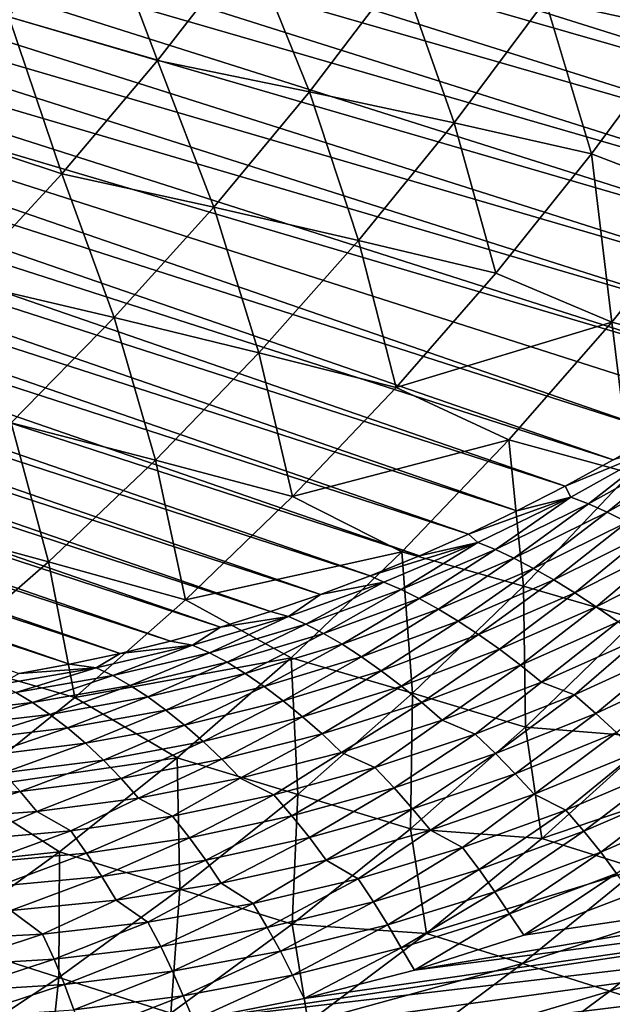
# Model space of a CAD drawing. Header units: metres. Extents: x -46 to 104, y -30 to 30.
# Tile 623 of 656: x 93.65 to 96.55, y -12.07 to -7.25. Entities that reach past the tile are written whole.
import ezdxf

# ---------------------------------------------------------------- set-up
doc = ezdxf.new("R2010")
doc.units = ezdxf.units.M
doc.layers.add('solid_26_000_502_XXX', color=7, linetype='CONTINUOUS')

msp = doc.modelspace()

# ---------------------------------------------------------------- linework, layer by layer
at = {"layer": 'solid_26_000_502_XXX'}
for points in [[(90.301178, -4.594897, 277.179657), (90.11142, -4.794817, 277.276001), (99.144142, -7.345524, 288.99115)], [(90.301178, -4.594897, 277.179657), (99.144142, -7.345524, 288.99115), (99.336861, -7.133836, 288.894989)], [(90.11142, -4.794817, 277.276001), (89.917801, -4.989059, 277.376221), (98.947372, -7.551547, 289.091339)], [(90.11142, -4.794817, 277.276001), (98.947372, -7.551547, 289.091339), (99.144142, -7.345524, 288.99115)], [(89.917801, -4.989059, 277.376221), (89.720467, -5.177482, 277.480225), (98.746681, -7.75176, 289.195435)], [(89.917801, -4.989059, 277.376221), (98.746681, -7.75176, 289.195435), (98.947372, -7.551547, 289.091339)], [(89.720467, -5.177482, 277.480225), (89.519554, -5.359948, 277.587921), (98.542213, -7.94602, 289.303375)], [(89.720467, -5.177482, 277.480225), (98.542213, -7.94602, 289.303375), (98.746681, -7.75176, 289.195435)], [(89.519554, -5.359948, 277.587921), (89.315216, -5.536325, 277.69928), (98.334114, -8.134191, 289.4151)], [(89.519554, -5.359948, 277.587921), (98.334114, -8.134191, 289.4151), (98.542213, -7.94602, 289.303375)], [(89.315216, -5.536325, 277.69928), (89.107605, -5.706485, 277.814178), (98.122528, -8.316137, 289.530548)], [(89.315216, -5.536325, 277.69928), (98.122528, -8.316137, 289.530548), (98.334114, -8.134191, 289.4151)], [(89.107605, -5.706485, 277.814178), (88.896858, -5.870304, 277.932556), (97.907608, -8.491733, 289.649597)], [(89.107605, -5.706485, 277.814178), (97.907608, -8.491733, 289.649597), (98.122528, -8.316137, 289.530548)], [(88.896858, -5.870304, 277.932556), (88.683144, -6.027663, 278.054291), (97.689507, -8.660852, 289.772186)], [(88.896858, -5.870304, 277.932556), (97.689507, -8.660852, 289.772186), (97.907608, -8.491733, 289.649597)], [(88.683144, -6.027663, 278.054291), (88.466606, -6.178447, 278.179352), (97.468369, -8.823376, 289.898193)], [(88.683144, -6.027663, 278.054291), (97.468369, -8.823376, 289.898193), (97.689507, -8.660852, 289.772186)], [(88.466606, -6.178447, 278.179352), (88.247414, -6.322546, 278.307587), (97.24437, -8.979188, 290.027588)], [(88.466606, -6.178447, 278.179352), (97.24437, -8.979188, 290.027588), (97.468369, -8.823376, 289.898193)], [(88.247414, -6.322546, 278.307587), (88.025711, -6.459857, 278.438965), (96.788383, -9.270243, 290.296082)], [(88.247414, -6.322546, 278.307587), (97.017654, -9.128179, 290.160248), (97.24437, -8.979188, 290.027588)], [(88.247414, -6.322546, 278.307587), (96.788383, -9.270243, 290.296082), (97.017654, -9.128179, 290.160248)], [(88.025711, -6.459857, 278.438965), (87.801666, -6.590278, 278.573334), (96.556725, -9.405279, 290.434998)], [(88.025711, -6.459857, 278.438965), (96.556725, -9.405279, 290.434998), (96.788383, -9.270243, 290.296082)], [(96.897385, -7.30433, 276.82959), (96.225517, -7.160763, 276.256012), (96.650139, -6.541474, 276.073944)], [(87.801666, -6.590278, 278.573334), (87.575455, -6.713715, 278.710632), (96.322838, -9.533194, 290.576904)], [(87.801666, -6.590278, 278.573334), (96.322838, -9.533194, 290.576904), (96.556725, -9.405279, 290.434998)], [(94.328766, -7.453465, 275.424225), (93.601601, -7.239902, 274.942139), (94.038933, -6.686362, 274.73819)], [(94.776512, -6.876992, 275.217316), (94.328766, -7.453465, 275.424225), (94.038933, -6.686362, 274.73819)], [(87.575455, -6.713715, 278.710632), (87.347221, -6.830077, 278.850739), (96.086884, -9.653893, 290.721649)], [(87.575455, -6.713715, 278.710632), (96.086884, -9.653893, 290.721649), (96.322838, -9.533194, 290.576904)], [(87.347221, -6.830077, 278.850739), (87.117142, -6.939282, 278.993561), (95.849045, -9.767295, 290.869202)], [(87.347221, -6.830077, 278.850739), (95.849045, -9.767295, 290.869202), (96.086884, -9.653893, 290.721649)], [(95.071526, -7.605879, 275.922028), (94.328766, -7.453465, 275.424225), (94.776512, -6.876992, 275.217316)], [(95.518372, -7.018191, 275.717957), (95.071526, -7.605879, 275.922028), (94.776512, -6.876992, 275.217316)], [(87.117142, -6.939282, 278.993561), (86.885384, -7.041248, 279.139008), (95.609482, -9.873317, 291.019409)], [(87.117142, -6.939282, 278.993561), (95.609482, -9.873317, 291.019409), (95.849045, -9.767295, 290.869202)], [(95.779083, -7.758178, 276.457886), (95.071526, -7.605879, 275.922028), (95.518372, -7.018191, 275.717957)], [(96.225517, -7.160763, 276.256012), (95.779083, -7.758178, 276.457886), (95.518372, -7.018191, 275.717957)], [(86.885384, -7.041248, 279.139008), (86.652115, -7.135902, 279.286926), (95.368355, -9.971884, 291.172211)], [(86.885384, -7.041248, 279.139008), (95.368355, -9.971884, 291.172211), (95.609482, -9.873317, 291.019409)], [(86.652115, -7.135902, 279.286926), (86.417503, -7.223176, 279.437286), (95.125847, -10.062927, 291.327454)], [(86.652115, -7.135902, 279.286926), (95.125847, -10.062927, 291.327454), (95.368355, -9.971884, 291.172211)], [(96.45092, -7.909967, 277.029877), (95.779083, -7.758178, 276.457886), (96.225517, -7.160763, 276.256012)], [(96.897385, -7.30433, 276.82959), (96.45092, -7.909967, 277.029877), (96.225517, -7.160763, 276.256012)], [(86.417503, -7.223176, 279.437286), (86.181725, -7.303005, 279.589905), (94.882126, -10.146382, 291.485016)], [(86.417503, -7.223176, 279.437286), (94.882126, -10.146382, 291.485016), (95.125847, -10.062927, 291.327454)], [(93.860832, -8.006291, 275.650116), (93.145203, -7.770638, 275.164124), (93.601601, -7.239902, 274.942139)], [(94.328766, -7.453465, 275.424225), (93.860832, -8.006291, 275.650116), (93.601601, -7.239902, 274.942139)], [(86.181725, -7.303005, 279.589905), (85.944946, -7.375331, 279.74472), (94.637367, -10.222189, 291.644836)], [(86.181725, -7.303005, 279.589905), (94.637367, -10.222189, 291.644836), (94.882126, -10.146382, 291.485016)], [(97.031784, -8.132729, 277.661621), (96.45092, -7.909967, 277.029877), (96.897385, -7.30433, 276.82959)], [(85.944946, -7.375331, 279.74472), (85.707336, -7.440102, 279.901581), (94.391739, -10.290295, 291.806793)], [(85.944946, -7.375331, 279.74472), (94.391739, -10.290295, 291.806793), (94.637367, -10.222189, 291.644836)], [(85.707336, -7.440102, 279.901581), (85.469078, -7.497271, 280.060394), (94.145416, -10.350651, 291.970734)], [(85.707336, -7.440102, 279.901581), (94.145416, -10.350651, 291.970734), (94.391739, -10.290295, 291.806793)], [(94.604179, -8.170172, 276.145264), (93.860832, -8.006291, 275.650116), (94.328766, -7.453465, 275.424225)], [(95.071526, -7.605879, 275.922028), (94.604179, -8.170172, 276.145264), (94.328766, -7.453465, 275.424225)], [(85.469078, -7.497271, 280.060394), (85.230339, -7.546795, 280.221069), (93.898575, -10.403214, 292.136597)], [(85.469078, -7.497271, 280.060394), (93.898575, -10.403214, 292.136597), (94.145416, -10.350651, 291.970734)], [(85.230339, -7.546795, 280.221069), (93.651382, -10.447948, 292.304199), (93.898575, -10.403214, 292.136597)], [(95.311844, -8.332371, 276.679169), (94.604179, -8.170172, 276.145264), (95.071526, -7.605879, 275.922028)], [(95.779083, -7.758178, 276.457886), (95.311844, -8.332371, 276.679169), (95.071526, -7.605879, 275.922028)], [(93.860832, -8.006291, 275.650116), (93.37381, -8.534195, 275.894531), (93.145203, -7.770638, 275.164124)], [(95.983391, -8.492487, 277.249725), (95.311844, -8.332371, 276.679169), (95.779083, -7.758178, 276.457886)], [(96.45092, -7.909967, 277.029877), (95.983391, -8.492487, 277.249725), (95.779083, -7.758178, 276.457886)], [(96.549957, -8.732547, 277.888275), (95.983391, -8.492487, 277.249725), (96.45092, -7.909967, 277.029877)], [(97.031784, -8.132729, 277.661621), (96.549957, -8.732547, 277.888275), (96.45092, -7.909967, 277.029877)], [(94.117386, -8.709784, 276.387238), (93.37381, -8.534195, 275.894531), (93.860832, -8.006291, 275.650116)], [(94.604179, -8.170172, 276.145264), (94.117386, -8.709784, 276.387238), (93.860832, -8.006291, 275.650116)], [(94.824852, -8.882045, 276.919312), (94.117386, -8.709784, 276.387238), (94.604179, -8.170172, 276.145264)], [(95.311844, -8.332371, 276.679169), (94.824852, -8.882045, 276.919312), (94.604179, -8.170172, 276.145264)], [(97.146301, -8.890293, 278.528137), (96.549957, -8.732547, 277.888275), (97.031784, -8.132729, 277.661621)], [(95.495834, -9.050582, 277.488586), (94.824852, -8.882045, 276.919312), (95.311844, -8.332371, 276.679169)], [(95.983391, -8.492487, 277.249725), (95.495834, -9.050582, 277.488586), (95.311844, -8.332371, 276.679169)], [(96.549957, -8.732547, 277.888275), (95.495834, -9.050582, 277.488586), (95.983391, -8.492487, 277.249725)], [(94.117386, -8.709784, 276.387238), (93.612259, -9.223486, 276.647308), (93.37381, -8.534195, 275.894531)], [(94.319214, -9.405961, 277.177765), (93.612259, -9.223486, 276.647308), (94.117386, -8.709784, 276.387238)], [(94.824852, -8.882045, 276.919312), (94.319214, -9.405961, 277.177765), (94.117386, -8.709784, 276.387238)], [(96.549957, -8.732547, 277.888275), (96.047081, -9.306632, 278.134979), (95.495834, -9.050582, 277.488586)], [(96.642204, -9.469621, 278.774658), (96.047081, -9.306632, 278.134979), (96.549957, -8.732547, 277.888275)], [(97.146301, -8.890293, 278.528137), (96.642204, -9.469621, 278.774658), (96.549957, -8.732547, 277.888275)], [(94.989357, -9.583001, 277.746002), (94.319214, -9.405961, 277.177765), (94.824852, -8.882045, 276.919312)], [(95.495834, -9.050582, 277.488586), (94.989357, -9.583001, 277.746002), (94.824852, -8.882045, 276.919312)], [(96.047081, -9.306632, 278.134979), (94.989357, -9.583001, 277.746002), (95.495834, -9.050582, 277.488586)], [(93.796066, -9.902935, 277.45401), (93.089951, -9.710108, 276.924957), (93.612259, -9.223486, 276.647308)], [(94.319214, -9.405961, 277.177765), (93.796066, -9.902935, 277.45401), (93.612259, -9.223486, 276.647308)], [(96.047081, -9.306632, 278.134979), (95.524338, -9.853642, 278.401123), (94.989357, -9.583001, 277.746002)], [(96.118042, -10.02183, 279.040833), (95.524338, -9.853642, 278.401123), (96.047081, -9.306632, 278.134979)], [(96.642204, -9.469621, 278.774658), (96.118042, -10.02183, 279.040833), (96.047081, -9.306632, 278.134979)], [(96.797218, -9.33776, 290.432739), (96.556725, -9.405279, 290.434998), (96.322838, -9.533194, 290.576904)], [(96.797218, -9.33776, 290.432739), (96.322838, -9.533194, 290.576904), (96.350388, -9.586244, 290.703033)], [(96.797218, -9.33776, 290.432739), (96.350388, -9.586244, 290.703033), (96.436684, -9.620137, 290.792084)], [(96.797218, -9.33776, 290.432739), (96.436684, -9.620137, 290.792084), (96.884399, -9.370569, 290.521393)], [(96.884399, -9.370569, 290.521393), (96.436684, -9.620137, 290.792084), (96.528648, -9.661081, 290.872955)], [(96.884399, -9.370569, 290.521393), (96.528648, -9.661081, 290.872955), (96.977707, -9.409881, 290.601624)], [(94.465096, -10.088549, 278.021332), (93.796066, -9.902935, 277.45401), (94.319214, -9.405961, 277.177765)], [(94.989357, -9.583001, 277.746002), (94.465096, -10.088549, 278.021332), (94.319214, -9.405961, 277.177765)], [(96.977707, -9.409881, 290.601624), (96.528648, -9.661081, 290.872955), (96.625641, -9.708737, 290.945038)], [(96.673561, -10.183327, 279.713379), (96.118042, -10.02183, 279.040833), (96.642204, -9.469621, 278.774658)], [(96.350388, -9.586244, 290.703033), (96.322838, -9.533194, 290.576904), (96.086884, -9.653893, 290.721649)], [(95.524338, -9.853642, 278.401123), (94.465096, -10.088549, 278.021332), (94.989357, -9.583001, 277.746002)], [(96.350388, -9.586244, 290.703033), (96.086884, -9.653893, 290.721649), (95.849045, -9.767295, 290.869202)], [(96.350388, -9.586244, 290.703033), (95.849045, -9.767295, 290.869202), (95.896133, -9.808232, 290.983765)], [(96.350388, -9.586244, 290.703033), (95.896133, -9.808232, 290.983765), (95.981499, -9.843146, 291.073273)], [(96.350388, -9.586244, 290.703033), (95.981499, -9.843146, 291.073273), (96.436684, -9.620137, 290.792084)], [(96.436684, -9.620137, 290.792084), (95.981499, -9.843146, 291.073273), (96.072052, -9.885627, 291.154846)], [(96.436684, -9.620137, 290.792084), (96.072052, -9.885627, 291.154846), (96.528648, -9.661081, 290.872955)], [(96.528648, -9.661081, 290.872955), (96.072052, -9.885627, 291.154846), (96.167175, -9.935327, 291.227875)], [(96.528648, -9.661081, 290.872955), (96.167175, -9.935327, 291.227875), (96.625641, -9.708737, 290.945038)], [(93.796066, -9.902935, 277.45401), (93.256592, -10.371845, 277.747375), (93.089951, -9.710108, 276.924957)], [(96.625641, -9.708737, 290.945038), (96.167175, -9.935327, 291.227875), (96.266495, -9.991701, 291.291626)], [(96.625641, -9.708737, 290.945038), (96.266495, -9.991701, 291.291626), (96.727303, -9.762549, 291.007599)], [(95.896133, -9.808232, 290.983765), (95.849045, -9.767295, 290.869202), (95.609482, -9.873317, 291.019409)], [(96.727303, -9.762549, 291.007599), (96.266495, -9.991701, 291.291626), (96.369186, -10.054357, 291.345703)], [(96.727303, -9.762549, 291.007599), (96.369186, -10.054357, 291.345703), (96.832756, -9.822149, 291.060303)], [(95.896133, -9.808232, 290.983765), (95.609482, -9.873317, 291.019409), (95.368355, -9.971884, 291.172211)], [(95.896133, -9.808232, 290.983765), (95.368355, -9.971884, 291.172211), (95.435623, -10.003149, 291.274261)], [(95.896133, -9.808232, 290.983765), (95.435623, -10.003149, 291.274261), (95.52002, -10.039018, 291.364288)], [(95.896133, -9.808232, 290.983765), (95.52002, -10.039018, 291.364288), (95.981499, -9.843146, 291.073273)], [(95.524338, -9.853642, 278.401123), (94.982948, -10.372293, 278.686127), (94.465096, -10.088549, 278.021332)], [(95.575043, -10.54563, 279.325958), (94.982948, -10.372293, 278.686127), (95.524338, -9.853642, 278.401123)], [(95.981499, -9.843146, 291.073273), (95.52002, -10.039018, 291.364288), (95.609108, -10.082932, 291.446625)], [(96.118042, -10.02183, 279.040833), (95.575043, -10.54563, 279.325958), (95.524338, -9.853642, 278.401123)], [(95.981499, -9.843146, 291.073273), (95.609108, -10.082932, 291.446625), (96.072052, -9.885627, 291.154846)], [(96.832756, -9.822149, 291.060303), (96.369186, -10.054357, 291.345703), (96.474297, -10.122886, 291.389832)], [(96.832756, -9.822149, 291.060303), (96.474297, -10.122886, 291.389832), (96.941055, -9.887165, 291.102844)], [(93.924217, -10.566091, 278.313995), (93.256592, -10.371845, 277.747375), (93.796066, -9.902935, 277.45401)], [(94.465096, -10.088549, 278.021332), (93.924217, -10.566091, 278.313995), (93.796066, -9.902935, 277.45401)], [(96.072052, -9.885627, 291.154846), (95.609108, -10.082932, 291.446625), (95.702271, -10.134542, 291.52066)], [(96.072052, -9.885627, 291.154846), (95.702271, -10.134542, 291.52066), (96.167175, -9.935327, 291.227875)], [(96.941055, -9.887165, 291.102844), (96.474297, -10.122886, 291.389832), (96.5811, -10.196733, 291.423676)], [(96.167175, -9.935327, 291.227875), (95.702271, -10.134542, 291.52066), (95.799164, -10.193311, 291.585663)], [(96.167175, -9.935327, 291.227875), (95.799164, -10.193311, 291.585663), (96.266495, -9.991701, 291.291626)], [(95.435623, -10.003149, 291.274261), (95.125847, -10.062927, 291.327454), (94.970055, -10.170491, 291.57373)], [(95.435623, -10.003149, 291.274261), (94.970055, -10.170491, 291.57373), (95.053444, -10.207243, 291.664307)], [(95.435623, -10.003149, 291.274261), (95.053444, -10.207243, 291.664307), (95.52002, -10.039018, 291.364288)], [(95.435623, -10.003149, 291.274261), (95.368355, -9.971884, 291.172211), (95.125847, -10.062927, 291.327454)], [(96.266495, -9.991701, 291.291626), (95.799164, -10.193311, 291.585663), (95.898956, -10.258822, 291.641235)], [(96.266495, -9.991701, 291.291626), (95.898956, -10.258822, 291.641235), (96.369186, -10.054357, 291.345703)], [(95.52002, -10.039018, 291.364288), (95.053444, -10.207243, 291.664307), (95.141014, -10.252487, 291.747467)], [(95.52002, -10.039018, 291.364288), (95.141014, -10.252487, 291.747467), (95.609108, -10.082932, 291.446625)], [(96.128815, -10.710516, 279.999084), (95.575043, -10.54563, 279.325958), (96.118042, -10.02183, 279.040833)], [(96.369186, -10.054357, 291.345703), (95.898956, -10.258822, 291.641235), (96.000748, -10.330636, 291.687103)], [(96.369186, -10.054357, 291.345703), (96.000748, -10.330636, 291.687103), (96.474297, -10.122886, 291.389832)], [(96.673561, -10.183327, 279.713379), (96.128815, -10.710516, 279.999084), (96.118042, -10.02183, 279.040833)], [(94.982948, -10.372293, 278.686127), (93.924217, -10.566091, 278.313995), (94.465096, -10.088549, 278.021332)], [(94.970055, -10.170491, 291.57373), (95.125847, -10.062927, 291.327454), (94.882126, -10.146382, 291.485016)], [(95.609108, -10.082932, 291.446625), (95.141014, -10.252487, 291.747467), (95.232147, -10.305865, 291.822632)], [(95.609108, -10.082932, 291.446625), (95.232147, -10.305865, 291.822632), (95.702271, -10.134542, 291.52066)], [(94.970055, -10.170491, 291.57373), (94.882126, -10.146382, 291.485016), (94.637367, -10.222189, 291.644836)], [(95.702271, -10.134542, 291.52066), (95.232147, -10.305865, 291.822632), (95.326515, -10.366853, 291.889008)], [(95.702271, -10.134542, 291.52066), (95.326515, -10.366853, 291.889008), (95.799164, -10.193311, 291.585663)], [(96.474297, -10.122886, 291.389832), (96.000748, -10.330636, 291.687103), (96.103828, -10.408177, 291.7229)], [(96.474297, -10.122886, 291.389832), (96.103828, -10.408177, 291.7229), (96.5811, -10.196733, 291.423676)], [(94.970055, -10.170491, 291.57373), (94.637367, -10.222189, 291.644836), (94.500633, -10.309822, 291.881439)], [(94.970055, -10.170491, 291.57373), (94.500633, -10.309822, 291.881439), (94.582985, -10.347385, 291.972565)], [(94.970055, -10.170491, 291.57373), (94.582985, -10.347385, 291.972565), (95.053444, -10.207243, 291.664307)], [(95.799164, -10.193311, 291.585663), (95.326515, -10.366853, 291.889008), (95.423309, -10.435011, 291.946198)], [(95.799164, -10.193311, 291.585663), (95.423309, -10.435011, 291.946198), (95.898956, -10.258822, 291.641235)], [(96.5811, -10.196733, 291.423676), (96.103828, -10.408177, 291.7229), (96.207458, -10.490835, 291.748352)], [(96.756577, -10.760983, 280.643951), (96.128815, -10.710516, 279.999084), (96.673561, -10.183327, 279.713379)], [(96.5811, -10.196733, 291.423676), (96.207458, -10.490835, 291.748352), (96.688828, -10.275311, 291.446991)], [(94.500633, -10.309822, 291.881439), (94.637367, -10.222189, 291.644836), (94.391739, -10.290295, 291.806793)], [(95.053444, -10.207243, 291.664307), (94.582985, -10.347385, 291.972565), (94.668983, -10.393849, 292.056641)], [(95.053444, -10.207243, 291.664307), (94.668983, -10.393849, 292.056641), (95.141014, -10.252487, 291.747467)], [(94.500633, -10.309822, 291.881439), (94.391739, -10.290295, 291.806793), (94.145416, -10.350651, 291.970734)], [(95.141014, -10.252487, 291.747467), (94.668983, -10.393849, 292.056641), (94.758026, -10.44885, 292.132965)], [(95.141014, -10.252487, 291.747467), (94.758026, -10.44885, 292.132965), (95.232147, -10.305865, 291.822632)], [(95.898956, -10.258822, 291.641235), (95.423309, -10.435011, 291.946198), (95.52166, -10.50987, 291.993896)], [(95.898956, -10.258822, 291.641235), (95.52166, -10.50987, 291.993896), (96.000748, -10.330636, 291.687103)], [(96.688828, -10.275311, 291.446991), (96.207458, -10.490835, 291.748352), (96.368713, -10.553464, 291.726837)], [(96.688828, -10.275311, 291.446991), (96.368713, -10.553464, 291.726837), (96.848557, -10.332618, 291.427612)], [(94.500633, -10.309822, 291.881439), (94.145416, -10.350651, 291.970734), (94.02858, -10.420783, 292.196533)], [(94.500633, -10.309822, 291.881439), (94.02858, -10.420783, 292.196533), (94.109863, -10.459082, 292.2883)], [(94.500633, -10.309822, 291.881439), (94.109863, -10.459082, 292.2883), (94.582985, -10.347385, 291.972565)], [(95.232147, -10.305865, 291.822632), (94.758026, -10.44885, 292.132965), (94.849785, -10.511873, 292.200806)], [(95.232147, -10.305865, 291.822632), (94.849785, -10.511873, 292.200806), (95.326515, -10.366853, 291.889008)], [(96.000748, -10.330636, 291.687103), (95.52166, -10.50987, 291.993896), (95.620872, -10.590836, 292.031799)], [(96.000748, -10.330636, 291.687103), (95.620872, -10.590836, 292.031799), (96.103828, -10.408177, 291.7229)], [(96.848557, -10.332618, 291.427612), (96.368713, -10.553464, 291.726837), (96.471809, -10.64383, 291.730865)], [(96.848557, -10.332618, 291.427612), (96.471809, -10.64383, 291.730865), (96.956337, -10.41823, 291.42923)], [(93.924217, -10.566091, 278.313995), (93.367935, -11.014557, 278.623291), (93.256592, -10.371845, 277.747375)], [(94.02858, -10.420783, 292.196533), (94.145416, -10.350651, 291.970734), (93.898575, -10.403214, 292.136597)], [(94.982948, -10.372293, 278.686127), (94.424187, -10.861371, 278.989288), (93.924217, -10.566091, 278.313995)], [(94.582985, -10.347385, 291.972565), (94.109863, -10.459082, 292.2883), (94.194252, -10.506652, 292.373291)], [(94.582985, -10.347385, 291.972565), (94.194252, -10.506652, 292.373291), (94.668983, -10.393849, 292.056641)], [(95.014473, -11.039793, 279.629425), (94.424187, -10.861371, 278.989288), (94.982948, -10.372293, 278.686127)], [(95.326515, -10.366853, 291.889008), (94.849785, -10.511873, 292.200806), (94.943489, -10.582462, 292.259705)], [(95.326515, -10.366853, 291.889008), (94.943489, -10.582462, 292.259705), (95.423309, -10.435011, 291.946198)], [(95.575043, -10.54563, 279.325958), (95.014473, -11.039793, 279.629425), (94.982948, -10.372293, 278.686127)], [(94.02858, -10.420783, 292.196533), (93.651382, -10.447948, 292.304199), (93.555115, -10.503085, 292.51825)], [(94.02858, -10.420783, 292.196533), (93.555115, -10.503085, 292.51825), (93.635307, -10.542043, 292.610687)], [(94.02858, -10.420783, 292.196533), (93.635307, -10.542043, 292.610687), (94.109863, -10.459082, 292.2883)], [(94.02858, -10.420783, 292.196533), (93.898575, -10.403214, 292.136597), (93.651382, -10.447948, 292.304199)], [(94.668983, -10.393849, 292.056641), (94.194252, -10.506652, 292.373291), (94.281143, -10.563123, 292.450867)], [(94.668983, -10.393849, 292.056641), (94.281143, -10.563123, 292.450867), (94.758026, -10.44885, 292.132965)], [(95.423309, -10.435011, 291.946198), (94.943489, -10.582462, 292.259705), (95.038284, -10.660116, 292.309418)], [(95.423309, -10.435011, 291.946198), (95.038284, -10.660116, 292.309418), (95.52166, -10.50987, 291.993896)], [(96.103828, -10.408177, 291.7229), (95.620872, -10.590836, 292.031799), (95.720245, -10.677277, 292.05954)], [(96.103828, -10.408177, 291.7229), (95.720245, -10.677277, 292.05954), (96.207458, -10.490835, 291.748352)], [(96.956337, -10.41823, 291.42923), (96.471809, -10.64383, 291.730865), (96.573273, -10.737255, 291.724182)], [(94.109863, -10.459082, 292.2883), (93.635307, -10.542043, 292.610687), (93.71804, -10.590602, 292.696655)], [(94.109863, -10.459082, 292.2883), (93.71804, -10.590602, 292.696655), (94.194252, -10.506652, 292.373291)], [(94.758026, -10.44885, 292.132965), (94.281143, -10.563123, 292.450867), (94.370232, -10.627995, 292.520264)], [(94.758026, -10.44885, 292.132965), (94.370232, -10.627995, 292.520264), (94.849785, -10.511873, 292.200806)], [(94.194252, -10.506652, 292.373291), (93.71804, -10.590602, 292.696655), (93.802742, -10.648388, 292.775513)], [(94.194252, -10.506652, 292.373291), (93.802742, -10.648388, 292.775513), (94.281143, -10.563123, 292.450867)], [(94.849785, -10.511873, 292.200806), (94.370232, -10.627995, 292.520264), (94.460754, -10.700788, 292.581024)], [(94.849785, -10.511873, 292.200806), (94.460754, -10.700788, 292.581024), (94.943489, -10.582462, 292.259705)], [(95.52166, -10.50987, 291.993896), (95.038284, -10.660116, 292.309418), (95.133499, -10.744227, 292.349548)], [(95.52166, -10.50987, 291.993896), (95.133499, -10.744227, 292.349548), (95.620872, -10.590836, 292.031799)], [(96.207458, -10.490835, 291.748352), (95.720245, -10.677277, 292.05954), (95.882835, -10.745599, 292.03598)], [(96.207458, -10.490835, 291.748352), (95.882835, -10.745599, 292.03598), (96.368713, -10.553464, 291.726837)], [(93.635307, -10.542043, 292.610687), (93.241608, -10.64548, 293.025848), (93.71804, -10.590602, 292.696655)], [(94.424187, -10.861371, 278.989288), (93.367935, -11.014557, 278.623291), (93.924217, -10.566091, 278.313995)], [(94.281143, -10.563123, 292.450867), (93.802742, -10.648388, 292.775513), (93.889091, -10.714913, 292.846527)], [(94.281143, -10.563123, 292.450867), (93.889091, -10.714913, 292.846527), (94.370232, -10.627995, 292.520264)], [(94.943489, -10.582462, 292.259705), (94.460754, -10.700788, 292.581024), (94.551888, -10.780981, 292.632843)], [(94.943489, -10.582462, 292.259705), (94.551888, -10.780981, 292.632843), (95.038284, -10.660116, 292.309418)], [(95.566368, -11.207953, 280.303253), (95.014473, -11.039793, 279.629425), (95.575043, -10.54563, 279.325958)], [(96.128815, -10.710516, 279.999084), (95.566368, -11.207953, 280.303253), (95.575043, -10.54563, 279.325958)], [(96.368713, -10.553464, 291.726837), (95.882835, -10.745599, 292.03598), (95.981064, -10.840384, 292.042603)], [(96.368713, -10.553464, 291.726837), (95.981064, -10.840384, 292.042603), (96.471809, -10.64383, 291.730865)], [(93.71804, -10.590602, 292.696655), (93.241608, -10.64548, 293.025848), (93.324066, -10.704422, 293.106079)], [(93.71804, -10.590602, 292.696655), (93.324066, -10.704422, 293.106079), (93.802742, -10.648388, 292.775513)], [(94.370232, -10.627995, 292.520264), (93.889091, -10.714913, 292.846527), (93.976357, -10.789681, 292.909241)], [(94.370232, -10.627995, 292.520264), (93.976357, -10.789681, 292.909241), (94.460754, -10.700788, 292.581024)], [(95.620872, -10.590836, 292.031799), (95.133499, -10.744227, 292.349548), (95.228477, -10.834143, 292.379761)], [(95.620872, -10.590836, 292.031799), (95.228477, -10.834143, 292.379761), (95.720245, -10.677277, 292.05954)], [(93.802742, -10.648388, 292.775513), (93.324066, -10.704422, 293.106079), (93.407623, -10.772402, 293.178802)], [(93.802742, -10.648388, 292.775513), (93.407623, -10.772402, 293.178802), (93.889091, -10.714913, 292.846527)], [(95.038284, -10.660116, 292.309418), (94.551888, -10.780981, 292.632843), (94.643005, -10.867948, 292.675323)], [(95.038284, -10.660116, 292.309418), (94.643005, -10.867948, 292.675323), (95.133499, -10.744227, 292.349548)], [(95.720245, -10.677277, 292.05954), (95.228477, -10.834143, 292.379761), (95.392181, -10.908524, 292.354218)], [(95.720245, -10.677277, 292.05954), (95.392181, -10.908524, 292.354218), (95.882835, -10.745599, 292.03598)], [(96.471809, -10.64383, 291.730865), (95.981064, -10.840384, 292.042603), (96.077377, -10.938503, 292.038696)], [(96.471809, -10.64383, 291.730865), (96.077377, -10.938503, 292.038696), (96.573273, -10.737255, 291.724182)], [(93.889091, -10.714913, 292.846527), (93.407623, -10.772402, 293.178802), (93.491577, -10.848908, 293.24353)], [(93.889091, -10.714913, 292.846527), (93.491577, -10.848908, 293.24353), (93.976357, -10.789681, 292.909241)], [(94.460754, -10.700788, 292.581024), (93.976357, -10.789681, 292.909241), (94.063751, -10.872146, 292.963287)], [(94.460754, -10.700788, 292.581024), (94.063751, -10.872146, 292.963287), (94.551888, -10.780981, 292.632843)], [(96.208633, -11.254964, 280.938416), (95.566368, -11.207953, 280.303253), (96.128815, -10.710516, 279.999084)], [(96.756577, -10.760983, 280.643951), (96.208633, -11.254964, 280.938416), (96.128815, -10.710516, 279.999084)], [(95.133499, -10.744227, 292.349548), (94.643005, -10.867948, 292.675323), (94.733459, -10.961018, 292.70816)], [(95.133499, -10.744227, 292.349548), (94.733459, -10.961018, 292.70816), (95.228477, -10.834143, 292.379761)], [(95.882835, -10.745599, 292.03598), (95.392181, -10.908524, 292.354218), (95.48539, -11.007379, 292.363617)], [(95.882835, -10.745599, 292.03598), (95.48539, -11.007379, 292.363617), (95.981064, -10.840384, 292.042603)], [(96.573273, -10.737255, 291.724182), (96.077377, -10.938503, 292.038696), (96.171082, -11.039209, 292.024292)], [(96.573273, -10.737255, 291.724182), (96.171082, -11.039209, 292.024292), (96.672363, -10.833023, 291.706909)], [(97.23056, -10.908821, 281.379456), (96.208633, -11.254964, 280.938416), (96.756577, -10.760983, 280.643951)], [(93.976357, -10.789681, 292.909241), (93.491577, -10.848908, 293.24353), (93.575165, -10.933372, 293.299927)], [(93.976357, -10.789681, 292.909241), (93.575165, -10.933372, 293.299927), (94.063751, -10.872146, 292.963287)], [(94.551888, -10.780981, 292.632843), (94.063751, -10.872146, 292.963287), (94.150673, -10.961669, 293.00827)], [(94.551888, -10.780981, 292.632843), (94.150673, -10.961669, 293.00827), (94.643005, -10.867948, 292.675323)], [(94.424187, -10.861371, 278.989288), (93.849365, -11.319733, 279.309906), (93.367935, -11.014557, 278.623291)], [(94.063751, -10.872146, 292.963287), (93.575165, -10.933372, 293.299927), (93.657799, -11.025146, 293.347504)], [(94.063751, -10.872146, 292.963287), (93.657799, -11.025146, 293.347504), (94.150673, -10.961669, 293.00827)], [(94.437645, -11.503163, 279.95047), (93.849365, -11.319733, 279.309906), (94.424187, -10.861371, 278.989288)], [(94.643005, -10.867948, 292.675323), (94.150673, -10.961669, 293.00827), (94.236496, -11.057567, 293.043854)], [(94.643005, -10.867948, 292.675323), (94.236496, -11.057567, 293.043854), (94.733459, -10.961018, 292.70816)], [(95.014473, -11.039793, 279.629425), (94.437645, -11.503163, 279.95047), (94.424187, -10.861371, 278.989288)], [(95.228477, -10.834143, 292.379761), (94.733459, -10.961018, 292.70816), (94.898041, -11.041814, 292.680725)], [(95.228477, -10.834143, 292.379761), (94.898041, -11.041814, 292.680725), (95.392181, -10.908524, 292.354218)], [(95.981064, -10.840384, 292.042603), (95.48539, -11.007379, 292.363617), (95.576378, -11.109823, 292.362671)], [(95.981064, -10.840384, 292.042603), (95.576378, -11.109823, 292.362671), (96.077377, -10.938503, 292.038696)], [(96.672363, -10.833023, 291.706909), (96.171082, -11.039209, 292.024292), (96.32653, -11.116464, 291.958008)], [(96.672363, -10.833023, 291.706909), (96.32653, -11.116464, 291.958008), (96.827255, -10.903697, 291.642334)], [(95.392181, -10.908524, 292.354218), (94.898041, -11.041814, 292.680725), (94.986069, -11.144377, 292.693085)], [(95.392181, -10.908524, 292.354218), (94.986069, -11.144377, 292.693085), (95.48539, -11.007379, 292.363617)], [(97.23056, -10.908821, 281.379456), (96.680542, -11.40253, 281.675476), (96.208633, -11.254964, 280.938416)], [(96.827255, -10.903697, 291.642334), (96.32653, -11.116464, 291.958008), (96.413742, -11.219402, 291.922607)], [(96.827255, -10.903697, 291.642334), (96.413742, -11.219402, 291.922607), (96.920128, -11.001324, 291.603912)], [(93.575165, -10.933372, 293.299927), (93.165695, -11.058211, 293.692139), (93.657799, -11.025146, 293.347504)], [(94.150673, -10.961669, 293.00827), (93.657799, -11.025146, 293.347504), (93.738914, -11.123532, 293.385956)], [(94.150673, -10.961669, 293.00827), (93.738914, -11.123532, 293.385956), (94.236496, -11.057567, 293.043854)], [(94.733459, -10.961018, 292.70816), (94.236496, -11.057567, 293.043854), (94.401688, -11.145123, 293.014679)], [(94.733459, -10.961018, 292.70816), (94.401688, -11.145123, 293.014679), (94.898041, -11.041814, 292.680725)], [(96.077377, -10.938503, 292.038696), (95.576378, -11.109823, 292.362671), (95.664505, -11.21508, 292.351349)], [(96.077377, -10.938503, 292.038696), (95.664505, -11.21508, 292.351349), (96.171082, -11.039209, 292.024292)], [(93.849365, -11.319733, 279.309906), (92.797508, -11.432939, 278.948578), (93.367935, -11.014557, 278.623291)], [(95.48539, -11.007379, 292.363617), (94.986069, -11.144377, 292.693085), (95.071587, -11.250764, 292.695282)], [(95.48539, -11.007379, 292.363617), (95.071587, -11.250764, 292.695282), (95.576378, -11.109823, 292.362671)], [(96.920128, -11.001324, 291.603912), (96.413742, -11.219402, 291.922607), (96.496384, -11.322616, 291.877258)], [(96.920128, -11.001324, 291.603912), (96.496384, -11.322616, 291.877258), (97.00856, -11.099092, 291.555481)], [(93.657799, -11.025146, 293.347504), (93.165695, -11.058211, 293.692139), (93.24202, -11.158742, 293.733582)], [(93.657799, -11.025146, 293.347504), (93.24202, -11.158742, 293.733582), (93.738914, -11.123532, 293.385956)], [(94.236496, -11.057567, 293.043854), (93.738914, -11.123532, 293.385956), (93.904419, -11.218181, 293.355164)], [(94.236496, -11.057567, 293.043854), (93.904419, -11.218181, 293.355164), (94.401688, -11.145123, 293.014679)], [(94.898041, -11.041814, 292.680725), (94.401688, -11.145123, 293.014679), (94.484421, -11.251021, 293.030182)], [(94.987526, -11.674472, 280.625153), (94.437645, -11.503163, 279.95047), (95.014473, -11.039793, 279.629425)], [(94.898041, -11.041814, 292.680725), (94.484421, -11.251021, 293.030182), (94.986069, -11.144377, 292.693085)], [(95.566368, -11.207953, 280.303253), (94.987526, -11.674472, 280.625153), (95.014473, -11.039793, 279.629425)], [(96.171082, -11.039209, 292.024292), (95.664505, -11.21508, 292.351349), (95.820267, -11.299229, 292.283508)], [(96.171082, -11.039209, 292.024292), (95.820267, -11.299229, 292.283508), (96.32653, -11.116464, 291.958008)], [(95.576378, -11.109823, 292.362671), (95.071587, -11.250764, 292.695282), (95.153976, -11.36017, 292.687256)], [(95.576378, -11.109823, 292.362671), (95.153976, -11.36017, 292.687256), (95.664505, -11.21508, 292.351349)], [(97.00856, -11.099092, 291.555481), (96.496384, -11.322616, 291.877258), (96.573868, -11.425344, 291.822266)], [(93.738914, -11.123532, 293.385956), (93.24202, -11.158742, 293.733582), (93.407532, -11.260798, 293.701355)], [(93.738914, -11.123532, 293.385956), (93.407532, -11.260798, 293.701355), (93.904419, -11.218181, 293.355164)], [(94.401688, -11.145123, 293.014679), (93.904419, -11.218181, 293.355164), (93.981743, -11.327033, 293.373962)], [(94.401688, -11.145123, 293.014679), (93.981743, -11.327033, 293.373962), (94.484421, -11.251021, 293.030182)], [(94.986069, -11.144377, 292.693085), (94.484421, -11.251021, 293.030182), (94.564323, -11.360955, 293.035675)], [(94.986069, -11.144377, 292.693085), (94.564323, -11.360955, 293.035675), (95.071587, -11.250764, 292.695282)], [(95.584869, -11.899156, 292.442139), (99.985931, -11.326909, 289.414001), (100.245201, -11.116371, 289.270142)], [(96.120178, -11.728015, 292.093628), (95.584869, -11.899156, 292.442139), (100.245201, -11.116371, 289.270142)], [(96.32653, -11.116464, 291.958008), (95.820267, -11.299229, 292.283508), (95.901611, -11.407075, 292.251343)], [(96.32653, -11.116464, 291.958008), (95.901611, -11.407075, 292.251343), (96.413742, -11.219402, 291.922607)], [(96.650551, -11.524657, 291.754944), (96.120178, -11.728015, 292.093628), (100.245201, -11.116371, 289.270142)], [(95.644669, -11.719495, 281.250092), (94.987526, -11.674472, 280.625153), (95.566368, -11.207953, 280.303253)], [(96.208633, -11.254964, 280.938416), (95.644669, -11.719495, 281.250092), (95.566368, -11.207953, 280.303253)], [(93.904419, -11.218181, 293.355164), (93.407532, -11.260798, 293.701355), (93.479362, -11.372212, 293.723541)], [(93.904419, -11.218181, 293.355164), (93.479362, -11.372212, 293.723541), (93.981743, -11.327033, 293.373962)], [(94.484421, -11.251021, 293.030182), (93.981743, -11.327033, 293.373962), (94.055931, -11.440109, 293.382904)], [(94.484421, -11.251021, 293.030182), (94.055931, -11.440109, 293.382904), (94.564323, -11.360955, 293.035675)], [(95.071587, -11.250764, 292.695282), (94.564323, -11.360955, 293.035675), (94.640839, -11.474097, 293.031097)], [(95.071587, -11.250764, 292.695282), (94.640839, -11.474097, 293.031097), (95.153976, -11.36017, 292.687256)], [(95.664505, -11.21508, 292.351349), (95.153976, -11.36017, 292.687256), (95.309776, -11.451516, 292.617981)], [(95.664505, -11.21508, 292.351349), (95.309776, -11.451516, 292.617981), (95.820267, -11.299229, 292.283508)], [(96.680542, -11.40253, 281.675476), (95.644669, -11.719495, 281.250092), (96.208633, -11.254964, 280.938416)], [(96.413742, -11.219402, 291.922607), (95.901611, -11.407075, 292.251343), (95.978271, -11.515323, 292.209259)], [(96.413742, -11.219402, 291.922607), (95.978271, -11.515323, 292.209259), (96.496384, -11.322616, 291.877258)], [(95.820267, -11.299229, 292.283508), (95.309776, -11.451516, 292.617981), (95.385078, -11.563853, 292.589233)], [(95.820267, -11.299229, 292.283508), (95.385078, -11.563853, 292.589233), (95.901611, -11.407075, 292.251343)], [(93.849365, -11.319733, 279.309906), (93.259819, -11.746303, 279.647217), (92.797508, -11.432939, 278.948578)], [(93.845917, -11.934658, 280.288391), (93.259819, -11.746303, 279.647217), (93.849365, -11.319733, 279.309906)], [(93.981743, -11.327033, 293.373962), (93.479362, -11.372212, 293.723541), (93.547729, -11.488016, 293.736115)], [(93.981743, -11.327033, 293.373962), (93.547729, -11.488016, 293.736115), (94.055931, -11.440109, 293.382904)], [(94.437645, -11.503163, 279.95047), (93.845917, -11.934658, 280.288391), (93.849365, -11.319733, 279.309906)], [(94.504982, -12.143112, 293.164917), (99.723099, -11.530102, 289.561859), (99.985931, -11.326909, 289.414001)], [(95.045998, -12.037642, 292.79953), (94.504982, -12.143112, 293.164917), (99.985931, -11.326909, 289.414001)], [(95.584869, -11.899156, 292.442139), (95.045998, -12.037642, 292.79953), (99.985931, -11.326909, 289.414001)], [(96.496384, -11.322616, 291.877258), (95.978271, -11.515323, 292.209259), (96.049683, -11.623174, 292.157593)], [(96.496384, -11.322616, 291.877258), (96.049683, -11.623174, 292.157593), (96.573868, -11.425344, 291.822266)], [(94.564323, -11.360955, 293.035675), (94.055931, -11.440109, 293.382904), (94.126442, -11.556561, 293.381989)], [(94.564323, -11.360955, 293.035675), (94.126442, -11.556561, 293.381989), (94.640839, -11.474097, 293.031097)], [(95.153976, -11.36017, 292.687256), (94.640839, -11.474097, 293.031097), (94.796387, -11.572932, 292.960541)], [(95.153976, -11.36017, 292.687256), (94.796387, -11.572932, 292.960541), (95.309776, -11.451516, 292.617981)], [(96.680542, -11.40253, 281.675476), (96.114479, -11.866563, 281.988739), (95.644669, -11.719495, 281.250092)], [(97.109985, -11.54012, 282.442596), (96.114479, -11.866563, 281.988739), (96.680542, -11.40253, 281.675476)], [(94.055931, -11.440109, 293.382904), (93.547729, -11.488016, 293.736115), (93.612152, -11.607344, 293.738983)], [(94.055931, -11.440109, 293.382904), (93.612152, -11.607344, 293.738983), (94.126442, -11.556561, 293.381989)], [(95.901611, -11.407075, 292.251343), (95.385078, -11.563853, 292.589233), (95.455566, -11.676707, 292.550659)], [(95.901611, -11.407075, 292.251343), (95.455566, -11.676707, 292.550659), (95.978271, -11.515323, 292.209259)], [(96.573868, -11.425344, 291.822266), (96.049683, -11.623174, 292.157593), (96.120178, -11.728015, 292.093628)], [(96.573868, -11.425344, 291.822266), (96.120178, -11.728015, 292.093628), (96.650551, -11.524657, 291.754944)], [(94.640839, -11.474097, 293.031097), (94.126442, -11.556561, 293.381989), (94.281433, -11.66316, 293.310303)], [(94.640839, -11.474097, 293.031097), (94.281433, -11.66316, 293.310303), (94.796387, -11.572932, 292.960541)], [(95.309776, -11.451516, 292.617981), (94.796387, -11.572932, 292.960541), (94.865494, -11.689327, 292.935425)], [(95.309776, -11.451516, 292.617981), (94.865494, -11.689327, 292.935425), (95.385078, -11.563853, 292.589233)], [(99.723099, -11.530102, 289.561859), (88.8218, -13.029628, 297.046387), (99.456894, -11.725806, 289.713562)], [(94.504982, -12.143112, 293.164917), (88.8218, -13.029628, 297.046387), (99.723099, -11.530102, 289.561859)], [(94.393654, -12.108979, 280.96402), (93.845917, -11.934658, 280.288391), (94.437645, -11.503163, 279.95047)], [(94.987526, -11.674472, 280.625153), (94.393654, -12.108979, 280.96402), (94.437645, -11.503163, 279.95047)], [(95.978271, -11.515323, 292.209259), (95.455566, -11.676707, 292.550659), (95.520737, -11.789248, 292.502533)], [(95.978271, -11.515323, 292.209259), (95.520737, -11.789248, 292.502533), (96.049683, -11.623174, 292.157593)], [(97.109985, -11.54012, 282.442596), (96.541649, -12.001838, 282.757935), (96.114479, -11.866563, 281.988739)], [(97.495377, -11.667537, 283.23877), (96.541649, -12.001838, 282.757935), (97.109985, -11.54012, 282.442596)], [(94.126442, -11.556561, 293.381989), (93.612152, -11.607344, 293.738983), (93.766243, -11.721968, 293.666382)], [(94.126442, -11.556561, 293.381989), (93.766243, -11.721968, 293.666382), (94.281433, -11.66316, 293.310303)], [(94.796387, -11.572932, 292.960541), (94.281433, -11.66316, 293.310303), (94.344208, -11.783171, 293.289001)], [(94.796387, -11.572932, 292.960541), (94.344208, -11.783171, 293.289001), (94.865494, -11.689327, 292.935425)], [(95.385078, -11.563853, 292.589233), (94.865494, -11.689327, 292.935425), (94.929657, -11.806347, 292.900543)], [(95.385078, -11.563853, 292.589233), (94.929657, -11.806347, 292.900543), (95.455566, -11.676707, 292.550659)], [(93.612152, -11.607344, 293.738983), (93.252167, -11.749201, 294.027832), (93.766243, -11.721968, 293.666382)], [(96.049683, -11.623174, 292.157593), (95.520737, -11.789248, 292.502533), (95.584869, -11.899156, 292.442139)], [(96.049683, -11.623174, 292.157593), (95.584869, -11.899156, 292.442139), (96.120178, -11.728015, 292.093628)], [(94.281433, -11.66316, 293.310303), (93.766243, -11.721968, 293.666382), (93.822586, -11.845138, 293.649048)], [(94.281433, -11.66316, 293.310303), (93.822586, -11.845138, 293.649048), (94.344208, -11.783171, 293.289001)], [(94.865494, -11.689327, 292.935425), (94.344208, -11.783171, 293.289001), (94.401909, -11.903901, 293.258026)], [(95.065956, -12.153532, 281.578217), (94.393654, -12.108979, 280.96402), (94.987526, -11.674472, 280.625153)], [(94.865494, -11.689327, 292.935425), (94.401909, -11.903901, 293.258026), (94.929657, -11.806347, 292.900543)], [(95.455566, -11.676707, 292.550659), (94.929657, -11.806347, 292.900543), (94.988411, -11.92313, 292.856171)], [(95.644669, -11.719495, 281.250092), (95.065956, -12.153532, 281.578217), (94.987526, -11.674472, 280.625153)], [(95.455566, -11.676707, 292.550659), (94.988411, -11.92313, 292.856171), (95.520737, -11.789248, 292.502533)], [(97.495377, -11.667537, 283.23877), (96.92453, -12.125088, 283.556702), (96.541649, -12.001838, 282.757935)], [(99.456894, -11.725806, 289.713562), (88.8218, -13.029628, 297.046387), (89.088829, -13.152022, 296.83197)], [(99.456894, -11.725806, 289.713562), (89.088829, -13.152022, 296.83197), (99.187355, -11.913987, 289.86911)], [(93.766243, -11.721968, 293.666382), (93.252167, -11.749201, 294.027832), (93.301987, -11.875066, 294.014618)], [(93.766243, -11.721968, 293.666382), (93.301987, -11.875066, 294.014618), (93.822586, -11.845138, 293.649048)], [(96.114479, -11.866563, 281.988739), (95.065956, -12.153532, 281.578217), (95.644669, -11.719495, 281.250092)], [(93.845917, -11.934658, 280.288391), (93.240669, -12.333265, 280.642395), (93.259819, -11.746303, 279.647217)], [(94.344208, -11.783171, 293.289001), (93.822586, -11.845138, 293.649048), (93.873711, -11.969114, 293.622131)], [(94.344208, -11.783171, 293.289001), (93.873711, -11.969114, 293.622131), (94.401909, -11.903901, 293.258026)], [(94.929657, -11.806347, 292.900543), (94.401909, -11.903901, 293.258026), (94.454109, -12.024466, 293.21759)], [(94.929657, -11.806347, 292.900543), (94.454109, -12.024466, 293.21759), (94.988411, -11.92313, 292.856171)], [(95.520737, -11.789248, 292.502533), (94.988411, -11.92313, 292.856171), (95.045998, -12.037642, 292.79953)], [(95.520737, -11.789248, 292.502533), (95.045998, -12.037642, 292.79953), (95.584869, -11.899156, 292.442139)], [(93.822586, -11.845138, 293.649048), (93.301987, -11.875066, 294.014618), (93.346443, -12.001815, 293.991913)], [(93.822586, -11.845138, 293.649048), (93.346443, -12.001815, 293.991913), (93.873711, -11.969114, 293.622131)], [(96.114479, -11.866563, 281.988739), (95.533646, -12.29987, 282.318542), (95.065956, -12.153532, 281.578217)], [(96.541649, -12.001838, 282.757935), (95.533646, -12.29987, 282.318542), (96.114479, -11.866563, 281.988739)], [(99.187355, -11.913987, 289.86911), (89.088829, -13.152022, 296.83197), (89.358986, -13.265913, 296.617004)], [(99.187355, -11.913987, 289.86911), (89.358986, -13.265913, 296.617004), (98.91465, -12.094517, 290.028442)], [(94.401909, -11.903901, 293.258026), (93.873711, -11.969114, 293.622131), (93.919243, -12.092988, 293.585785)], [(94.401909, -11.903901, 293.258026), (93.919243, -12.092988, 293.585785), (94.454109, -12.024466, 293.21759)], [(94.988411, -11.92313, 292.856171), (94.454109, -12.024466, 293.21759), (94.504982, -12.143112, 293.164917)], [(94.988411, -11.92313, 292.856171), (94.504982, -12.143112, 293.164917), (95.045998, -12.037642, 292.79953)], [(93.78614, -12.510456, 281.319061), (93.240669, -12.333265, 280.642395), (93.845917, -11.934658, 280.288391)], [(93.873711, -11.969114, 293.622131), (93.346443, -12.001815, 293.991913), (93.385223, -12.128517, 293.959839)], [(93.873711, -11.969114, 293.622131), (93.385223, -12.128517, 293.959839), (93.919243, -12.092988, 293.585785)], [(94.393654, -12.108979, 280.96402), (93.78614, -12.510456, 281.319061), (93.845917, -11.934658, 280.288391)], [(94.454109, -12.024466, 293.21759), (93.919243, -12.092988, 293.585785), (93.963249, -12.215281, 293.537323)], [(94.454109, -12.024466, 293.21759), (93.963249, -12.215281, 293.537323), (94.504982, -12.143112, 293.164917)], [(96.541649, -12.001838, 282.757935), (95.95858, -12.432534, 283.089813), (95.533646, -12.29987, 282.318542)], [(96.92453, -12.125088, 283.556702), (95.95858, -12.432534, 283.089813), (96.541649, -12.001838, 282.757935)]]:
    msp.add_3dface(points, dxfattribs=at)

doc.saveas('drawing.dxf')
